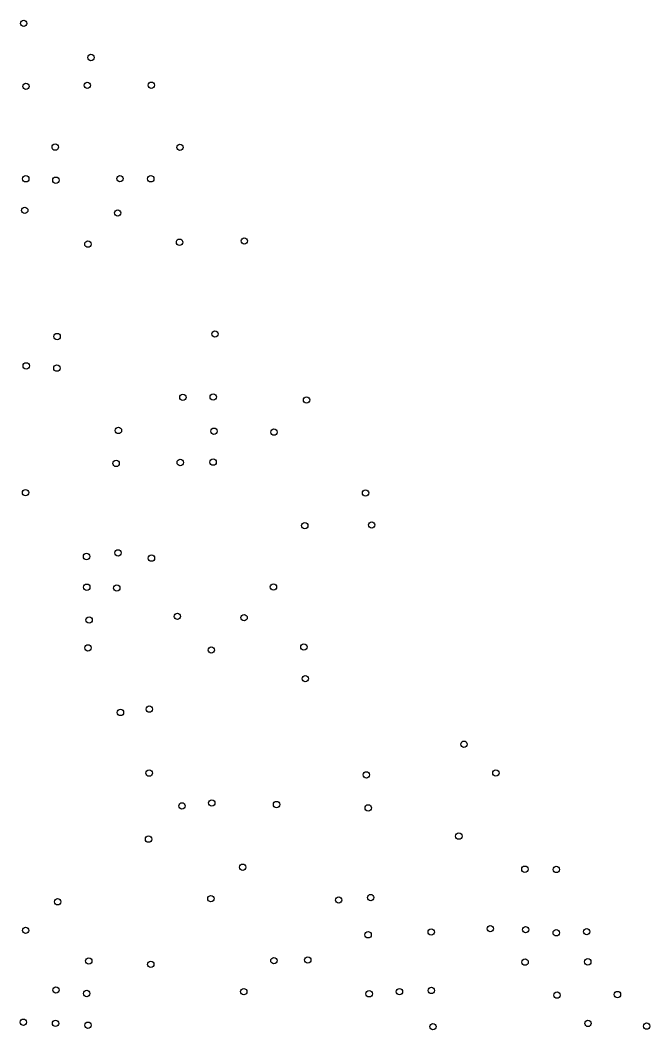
# Model space of a CAD drawing. Extents: x 20503438 to 20508873, y 7964251 to 7984667.
# Drawn here: x 20507286.6 to 20507485, y 7970860.3 to 7971178.2 of the extents above; entities that cross this region are included whole.
import ezdxf

# ---------------------------------------------------------------- set-up
doc = ezdxf.new("R2010")
doc.units = 0
doc.layers.add('SurSurveyPoints', color=7, linetype='Continuous')

msp = doc.modelspace()

# ---------------------------------------------------------------- linework, layer by layer
at = {"layer": 'SurSurveyPoints'}
for centre in [(20507287.7, 7971177.15), (20507308.9, 7971166.41), (20507307.73, 7971157.66), (20507327.9, 7971157.68), (20507288.42, 7971157.32), (20507297.62, 7971138.2), (20507336.92, 7971138.11), (20507288.36, 7971128.22), (20507297.84, 7971127.77), (20507318.02, 7971128.27), (20507327.73, 7971128.21), (20507288.03, 7971118.28), (20507317.32, 7971117.47), (20507307.93, 7971107.65), (20507336.79, 7971108.24), (20507357.19, 7971108.64), (20507298.24, 7971078.55), (20507347.95, 7971079.35), (20507288.48, 7971069.32), (20507298.16, 7971068.61), (20507337.85, 7971059.4), (20507347.4, 7971059.53), (20507376.81, 7971058.59), (20507317.54, 7971048.97), (20507347.64, 7971048.75), (20507366.55, 7971048.46), (20507316.81, 7971038.6), (20507337.02, 7971038.89), (20507347.38, 7971039), (20507288.28, 7971029.4), (20507395.39, 7971029.29), (20507376.26, 7971019.01), (20507397.35, 7971019.23), (20507307.5, 7971009.29), (20507317.42, 7971010.43), (20507327.96, 7971008.78), (20507307.58, 7970999.63), (20507317.02, 7970999.37), (20507366.38, 7970999.69), (20507308.32, 7970989.3), (20507336.12, 7970990.45), (20507357.13, 7970990.05), (20507307.94, 7970980.53), (20507346.81, 7970979.83), (20507375.96, 7970980.8), (20507376.42, 7970970.81), (20507327.28, 7970961.24), (20507318.18, 7970960.18), (20507426.4, 7970950.18), (20507327.23, 7970941.1), (20507395.67, 7970940.53), (20507436.46, 7970941.11), (20507346.96, 7970931.68), (20507337.57, 7970930.76), (20507367.36, 7970931.19), (20507396.24, 7970930.13), (20507327.03, 7970920.31), (20507424.79, 7970921.24), (20507356.69, 7970911.47), (20507445.59, 7970910.84), (20507455.5, 7970910.76), (20507298.39, 7970900.58), (20507346.68, 7970901.54), (20507386.95, 7970901.12), (20507397.03, 7970901.9), (20507288.31, 7970891.57), (20507416.09, 7970891.05), (20507434.71, 7970892.11), (20507445.83, 7970891.79), (20507455.48, 7970890.81), (20507465.08, 7970891.15), (20507396.2, 7970890.19), (20507308.21, 7970881.95), (20507327.74, 7970880.86), (20507366.53, 7970882.02), (20507377.2, 7970882.25), (20507445.66, 7970881.58), (20507465.41, 7970881.67), (20507297.87, 7970872.8), (20507307.56, 7970871.7), (20507357.03, 7970872.28), (20507396.54, 7970871.6), (20507406.08, 7970872.27), (20507416.13, 7970872.65), (20507474.76, 7970871.38), (20507455.74, 7970871.19), (20507287.59, 7970862.66), (20507297.73, 7970862.29), (20507465.46, 7970862.28), (20507307.95, 7970861.72), (20507416.63, 7970861.27), (20507483.96, 7970861.43)]:
    msp.add_circle(centre, 1, dxfattribs=at)

doc.saveas('drawing.dxf')
